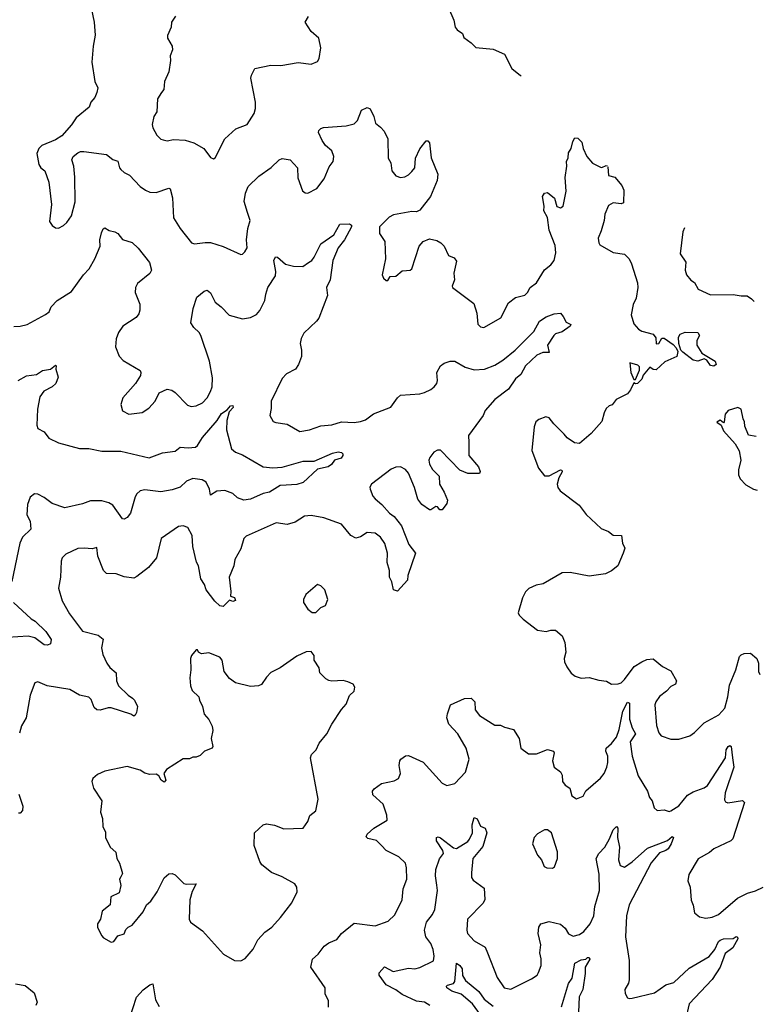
# Model space of a CAD drawing. Extents: x 2199565 to 2323334, y 894172 to 1018966.
# Tile 351 of 440: x 2315512 to 2320165, y 970722 to 976881. Entities that reach past the tile are written whole.
import ezdxf

# ---------------------------------------------------------------- set-up
doc = ezdxf.new("R2010")
doc.units = 0

msp = doc.modelspace()

# ---------------------------------------------------------------- linework, layer by layer
at = {"layer": '0CON10XD'}
for points in [[(2318194, 976955), (2318228.8, 976878.8), (2318236.7, 976835), (2318248.3, 976818.3), (2318282.5, 976795), (2318290.5, 976770.5), (2318337.3, 976737.3), (2318365, 976706.7), (2318475, 976696.2), (2318545.7, 976665.7), (2318591.2, 976575), (2318645, 976532.9), (2318649.6, 976531.4)], [(2315960, 976945), (2315978.6, 976865), (2315984.4, 976785), (2315971.4, 976715), (2315963.1, 976615), (2315982.5, 976495), (2316000, 976455), (2315994.3, 976425), (2315981.4, 976395), (2315957.1, 976365), (2315946.4, 976333.6), (2315865, 976268), (2315836.2, 976223.8), (2315775, 976154.2), (2315735, 976129.4), (2315651.2, 976095), (2315631.2, 976075), (2315618.8, 976045), (2315631.2, 975975), (2315643.3, 975955), (2315670, 975935), (2315694.1, 975864.1), (2315710, 975725), (2315698.3, 975618.3), (2315714.1, 975594.1), (2315735, 975580), (2315755, 975578), (2315786.8, 975593.2), (2315807.4, 975612.6), (2315835.7, 975655), (2315857.9, 975742.1), (2315856.4, 975896.4), (2315849.4, 975965), (2315838, 976005), (2315846.2, 976025), (2315875, 976048.8), (2315893.1, 976056.9), (2315913, 976057), (2316055, 976037.8), (2316095, 976005.8), (2316125, 975995.8), (2316135.6, 975955.6), (2316144, 975945), (2316165, 975926), (2316199.4, 975909.4), (2316265, 975836.9), (2316298, 975815), (2316325, 975803.3), (2316365, 975799.5), (2316445, 975826.7), (2316453, 975823), (2316467.7, 975767.7), (2316475, 975642.5), (2316515.7, 975575.7), (2316585.7, 975485.7), (2316605, 975479.2), (2316671.7, 975488.3), (2316705, 975486.9), (2316785, 975461.5), (2316895, 975412.5), (2316905.6, 975414.4), (2316920.9, 975429.1), (2316935.5, 975455), (2316931.1, 975505), (2316940, 975575), (2316953.3, 975625), (2316937.8, 975675), (2316916.2, 975745), (2316924.6, 975795.4), (2316942.2, 975837.8), (2317007.7, 975902.3), (2317085, 975955.8), (2317135, 976004), (2317155, 976013.8), (2317203.6, 976003.6), (2317250, 975955), (2317251.7, 975891.7), (2317280.7, 975810.7), (2317298.3, 975798.3), (2317315, 975796.7), (2317370, 975825), (2317415.8, 975885), (2317448.7, 975961.3), (2317472.5, 975995), (2317477.5, 976025), (2317465, 976061.2), (2317424.5, 976094.5), (2317404.6, 976124.6), (2317381.4, 976175), (2317382.9, 976187.1), (2317395, 976200), (2317413.4, 976206.6), (2317555, 976218.1), (2317605, 976230.8), (2317625, 976251.2), (2317651.2, 976315), (2317685, 976332), (2317705, 976323.3), (2317727.8, 976275), (2317737.5, 976235), (2317768.9, 976208.9), (2317793.2, 976183.2), (2317815.8, 976135), (2317818, 976015), (2317833.3, 975985), (2317841.2, 975935), (2317864.2, 975904.2), (2317895, 975894), (2317922.3, 975897.7), (2317945, 975910), (2317965, 975931.2), (2317984, 975955), (2317988.8, 976015), (2318015, 976072.5), (2318055, 976122.5), (2318065, 976122.5), (2318075, 976110), (2318086.6, 976016.6), (2318128.8, 975915), (2318123.9, 975876.1), (2318082, 975775), (2318015, 975688.8), (2317995, 975680), (2317965, 975681.4), (2317850.3, 975659.7), (2317823.8, 975645), (2317762.7, 975585), (2317763.5, 975543.5), (2317796.1, 975493.9), (2317800, 975385), (2317780, 975285), (2317787.5, 975265), (2317805, 975250), (2317815, 975250), (2317830, 975275), (2317865, 975276.7), (2317905, 975310), (2317932, 975312), (2317955, 975314), (2317965, 975323.3), (2318012, 975465), (2318037, 975493), (2318075, 975510), (2318120.9, 975500.9), (2318146.7, 975485), (2318168, 975465), (2318195, 975406.7), (2318230.7, 975390.7), (2318245, 975370), (2318228.6, 975295), (2318232.9, 975255), (2318217.1, 975215), (2318219.2, 975205), (2318352.9, 975105), (2318371.9, 975045), (2318377.4, 974977.4), (2318395, 974959.2), (2318415, 974955.7), (2318522.8, 975017.2), (2318570.3, 975109.7), (2318615, 975143.8), (2318672.3, 975157.7), (2318690, 975175), (2318706.7, 975205), (2318745.5, 975234.5), (2318794.5, 975315.5), (2318835, 975347.5), (2318855.6, 975375), (2318866.2, 975423.8), (2318861.4, 975468.6), (2318825.6, 975565), (2318814.4, 975644.4), (2318791.2, 975685), (2318793.8, 975715), (2318782, 975775), (2318795, 975796.7), (2318815, 975800), (2318858.8, 975765), (2318873, 975713), (2318895, 975704), (2318911.2, 975715), (2318931.9, 975808.1), (2318924.4, 975895), (2318936, 975965), (2318933.1, 975995), (2318943, 976017), (2318945, 976047.5), (2318962, 976075), (2318971.7, 976118.3), (2318985, 976141.2), (2319005, 976140), (2319028, 976115), (2319036.9, 976075), (2319060, 976025), (2319095, 975984), (2319145, 975958), (2319155, 975956.2), (2319181.7, 975968.3), (2319187.1, 975966.7)], [(2316487, 976903), (2316462.5, 976865), (2316460, 976835), (2316437, 976783), (2316436.7, 976765), (2316466, 976716), (2316467.7, 976692.3), (2316454, 976655), (2316455.7, 976625.7), (2316445.8, 976555), (2316418.1, 976495), (2316414, 976445), (2316400, 976425), (2316374.2, 976385.8), (2316370, 976305), (2316350, 976275), (2316340.8, 976225), (2316344.2, 976204.2), (2316369.5, 976159.5), (2316395, 976133.3), (2316408.8, 976128.8), (2316435, 976124), (2316475, 976130.8), (2316547.3, 976127.3), (2316601.7, 976111.7), (2316663.3, 976075), (2316705, 976018.8), (2316725, 976011.2), (2316735, 976017.5), (2316795, 976136.7), (2316865, 976198.8), (2316935.8, 976225), (2316978.1, 976295), (2316986.7, 976325), (2316988.1, 976365), (2316958.9, 976515), (2316961.9, 976535), (2316983.5, 976576.5), (2317082.3, 976597.7), (2317145, 976595.7), (2317255, 976614), (2317335, 976603.8), (2317375, 976620), (2317385, 976637.5), (2317395.8, 976704.2), (2317384, 976765), (2317335, 976806.7), (2317297.5, 976865), (2317319.7, 976900.3)], [(2319192.6, 975961.8), (2319195, 975907.5), (2319235, 975896.2), (2319278.6, 975845), (2319292, 975815), (2319290, 975735), (2319275, 975730), (2319225, 975736.2), (2319195, 975718.8), (2319172.5, 975665), (2319168.5, 975625), (2319149.2, 975560.8), (2319131.4, 975515), (2319134.4, 975485), (2319142.3, 975472.3), (2319224.6, 975424.6), (2319295, 975414.4), (2319325, 975385.7), (2319340, 975355), (2319376.9, 975235), (2319380.4, 975205), (2319369.7, 975140.3), (2319350.3, 975099.7), (2319337.1, 975035), (2319355, 974978), (2319384.2, 974945), (2319405, 974932.2), (2319475, 974913.8), (2319491.1, 974891.1), (2319495, 974853.3), (2319510, 974855), (2319530, 974890), (2319545, 974890), (2319599.5, 974849.5), (2319618.9, 974828.9), (2319630, 974805), (2319624.2, 974775), (2319548.2, 974741.8), (2319495, 974691.9), (2319475, 974693.8), (2319455, 974707.5), (2319412.7, 974657.3), (2319405, 974632.5), (2319377.5, 974605), (2319365, 974602.5), (2319355, 974610), (2319334, 974565), (2319315, 974541.2), (2319244.4, 974505.6), (2319218.3, 974471.7), (2319200, 974465), (2319181.7, 974448.3), (2319168.3, 974421.7), (2319155, 974368.8), (2319086.8, 974293.2), (2319015, 974230), (2318982.5, 974235), (2318937.5, 974265), (2318919.5, 974289.5), (2318853, 974353), (2318825, 974391.2), (2318803.9, 974396.1), (2318759.3, 974380.7), (2318741.2, 974365), (2318731.2, 974335), (2318715.9, 974185.9), (2318758.8, 974075), (2318795, 974028.8), (2318825, 974028.1), (2318895, 974066.2), (2318903.3, 974063.3), (2318905, 974052.5), (2318884.5, 974015.5), (2318874.3, 973975), (2318878, 973955), (2318893.3, 973935), (2319012, 973845), (2319055.6, 973785.6), (2319149.5, 973699.5), (2319195, 973678.8), (2319225, 973656.7), (2319277.5, 973655), (2319283.3, 973606.7), (2319297.5, 973575), (2319286.7, 973545), (2319253.3, 973465), (2319215, 973434.2), (2319177.5, 973415), (2319075, 973400.8), (2318955, 973424.2), (2318905, 973421.4), (2318786.8, 973353.2), (2318742.5, 973345), (2318697.6, 973322.4), (2318677.4, 973302.6), (2318658, 973265), (2318630.7, 973170.7), (2318636.2, 973156.2), (2318661.9, 973131.9), (2318752.3, 973062.3), (2318805, 973053.3), (2318835, 973062.5), (2318865, 973062.5), (2318905, 973027.5), (2318922.5, 972985), (2318928, 972925), (2318918.8, 972885), (2318921.2, 972865), (2318935, 972832.5), (2318962.7, 972792.7), (2318987.5, 972775), (2319025, 972762.5), (2319075, 972766.7), (2319135, 972748.8), (2319183, 972743), (2319215, 972723.8), (2319257, 972727), (2319275, 972734), (2319295, 972753.8), (2319355.5, 972834.5), (2319403.8, 972865), (2319435, 972878.6), (2319475, 972883.8), (2319533.8, 972835), (2319585, 972808.8), (2319622, 972745), (2319615.3, 972724.7), (2319585, 972710), (2319558.6, 972681.4), (2319515, 972648.6), (2319492.2, 972615), (2319486.5, 972595), (2319496.6, 972466.6), (2319510.9, 972420.9), (2319525, 972402), (2319585, 972380), (2319635, 972381.4), (2319705, 972402), (2319735, 972422), (2319795, 972482), (2319887, 972533), (2319924.2, 972575), (2319943.1, 972645), (2319952.2, 972717.8), (2319992.2, 972815), (2320015, 972897.5), (2320025, 972908.8), (2320045, 972916), (2320085, 972918), (2320124, 972885), (2320133.8, 972856.2), (2320134.2, 972805), (2320143.6, 972785.3)], [(2315475, 974962), (2315515, 974964), (2315557.5, 974975), (2315673.2, 975036.8), (2315695.6, 975054.4), (2315709.2, 975085), (2315745.7, 975125), (2315835, 975180), (2315910, 975285), (2315946.6, 975323.4), (2315982.5, 975385), (2316014.2, 975465), (2316013.3, 975505), (2316022.7, 975547.3), (2316035, 975572.5), (2316045, 975580), (2316072.3, 975562.3), (2316107.5, 975555), (2316125, 975543.3), (2316155, 975506.7), (2316215, 975487.5), (2316252.1, 975452.1), (2316322.9, 975362.9), (2316335.8, 975315), (2316326.6, 975293.4), (2316249.1, 975230.9), (2316235.8, 975205), (2316234.3, 975175), (2316262.4, 975102.4), (2316264.4, 975065), (2316258, 975042), (2316241.1, 975018.9), (2316156.5, 974963.5), (2316130.8, 974925), (2316114.3, 974885), (2316112, 974835), (2316135, 974776.7), (2316159.7, 974749.7), (2316265, 974686.7), (2316270, 974675), (2316266.7, 974655), (2316236.7, 974605), (2316158, 974515), (2316144.2, 974474.2), (2316154.3, 974434.3), (2316195, 974414), (2316277.5, 974425), (2316319.1, 974450.9), (2316360, 974495), (2316385, 974547.5), (2316435, 974570), (2316463.9, 974563.9), (2316485, 974550), (2316560.9, 974470.9), (2316585, 974462.5), (2316615, 974465.6), (2316655, 974484.5), (2316685.6, 974515), (2316706.5, 974555), (2316715.5, 974585), (2316718.6, 974641.4), (2316700, 974745), (2316645, 974906.7), (2316634, 974925), (2316601.2, 974955), (2316582.5, 974985), (2316597.1, 975075), (2316620, 975145), (2316665, 975183.8), (2316685, 975190), (2316705, 975172.5), (2316734, 975115), (2316772.5, 975085), (2316822.2, 975032.2), (2316905, 975010), (2316955, 975018.5), (2316993.8, 975036.2), (2317015, 975062), (2317045.5, 975125), (2317050.9, 975165), (2317065, 975206.2), (2317111.7, 975278.3), (2317114.3, 975305.7), (2317102.7, 975375), (2317113, 975397), (2317125, 975396.2), (2317175, 975352.5), (2317225, 975339.2), (2317282.7, 975337.3), (2317318.2, 975361.8), (2317339.2, 975375), (2317354.4, 975395), (2317395, 975480), (2317477.5, 975535), (2317515, 975602), (2317575, 975603.3), (2317587.5, 975595), (2317588.8, 975585), (2317545, 975504.2), (2317505, 975454), (2317471.9, 975375), (2317454.2, 975255), (2317430.8, 975205), (2317438, 975155), (2317383.1, 975015), (2317369.4, 974995), (2317290.5, 974919.5), (2317273.1, 974886.9), (2317267.3, 974855), (2317275.4, 974815), (2317275.4, 974775), (2317256.9, 974725), (2317237.8, 974695), (2317180.8, 974665), (2317155, 974635.8), (2317085.8, 974495), (2317085, 974450), (2317075.8, 974405), (2317098.3, 974368.3), (2317115, 974360.8), (2317185, 974350.8), (2317265, 974305.7), (2317325, 974315.4), (2317395, 974340), (2317465, 974346.9), (2317525, 974365.4), (2317605, 974361.8), (2317645, 974367.9), (2317675, 974377.9), (2317726, 974415), (2317833.2, 974456.8), (2317875, 974516), (2317895, 974532.5), (2318015, 974541.5), (2318045, 974548.5), (2318085, 974568.1), (2318106.1, 974583.9), (2318120.8, 974605), (2318125.7, 974625), (2318122, 974675), (2318144.2, 974715.8), (2318167, 974733), (2318205, 974746), (2318235, 974744.2), (2318298.3, 974708.3), (2318355, 974691.1), (2318420, 974695), (2318485, 974721.2), (2318535, 974751.1), (2318612.5, 974815), (2318728.8, 974931.2), (2318764.6, 974995.4), (2318805, 975023.4), (2318855, 975040.5), (2318895, 975045.7), (2318912.9, 975025), (2318930, 974990), (2318960, 974975), (2318956.2, 974965), (2318905, 974928.8), (2318865, 974916.5), (2318854, 974906), (2318814.6, 974845), (2318825, 974800), (2318785, 974798.8), (2318747.3, 974782.7), (2318676.7, 974715), (2318647.6, 974662.4), (2318614.5, 974635), (2318569.2, 974570.9), (2318485.6, 974504.4), (2318425, 974436), (2318410.8, 974405), (2318319.3, 974280.7), (2318322.5, 974237.5), (2318321.2, 974155), (2318382, 974085), (2318393.3, 974055), (2318387.7, 974042.3), (2318315, 974043.5), (2318265, 974062.5), (2318145, 974189.2), (2318125, 974188.1), (2318103.4, 974176.6), (2318077, 974143), (2318071.9, 974125), (2318075, 974100), (2318095, 974068), (2318135.8, 974025), (2318138, 973975), (2318168, 973925), (2318187.5, 973875), (2318183.3, 973855), (2318155.5, 973814.5), (2318141.2, 973815), (2318125, 973833.3), (2318115, 973836.2), (2318085, 973816), (2318075, 973816.2), (2318028.3, 973848.3), (2318003, 973883), (2317982.7, 973955), (2317945.4, 974045), (2317925, 974068.2), (2317895, 974084.5), (2317865, 974082.1), (2317835, 974069.2), (2317712, 973975), (2317703.2, 973956.8), (2317704.3, 973944.3), (2317720.3, 973900.3), (2317735, 973884.2)], [(2319671, 975579.3), (2319661.4, 975555), (2319645, 975417.5), (2319678.8, 975365), (2319676, 975315), (2319684.3, 975284.3), (2319711.9, 975251.9), (2319735, 975236.7), (2319756.7, 975195), (2319835, 975160), (2319975, 975161.4), (2320025, 975152.9), (2320064, 975154), (2320090, 975135), (2320107.9, 975118.8)], [(2319855, 974714.2), (2319835, 974718.8), (2319810.7, 974750.7), (2319795, 974760), (2319755.4, 974744.6), (2319725, 974751.8), (2319660.6, 974800.6), (2319648.5, 974815), (2319635.5, 974855), (2319634.3, 974895), (2319644, 974915), (2319675, 974927.5), (2319755, 974923.8), (2319765.8, 974905), (2319748.8, 974875), (2319748.8, 974845), (2319780, 974795), (2319862.5, 974745), (2319870, 974725), (2319855, 974714.2)], [(2319365, 974630), (2319390.5, 974689.5), (2319390, 974710), (2319379.5, 974719.5), (2319330, 974735), (2319336.2, 974675), (2319355, 974630), (2319365, 974630)], [(2315502, 974625), (2315555, 974653.1), (2315617.3, 974662.7), (2315655, 974686.9), (2315704.1, 974695.9), (2315735, 974720), (2315740, 974715), (2315737.5, 974695), (2315753.3, 974645), (2315737.5, 974605), (2315715, 974584.2), (2315662.6, 974557.4), (2315637.8, 974522.2), (2315622.5, 974445), (2315618.9, 974345), (2315625, 974324.3), (2315664.2, 974304.2), (2315695, 974263.3), (2315753.7, 974233.7), (2315885, 974199.2), (2315945, 974199.6), (2316025, 974182.7), (2316145, 974181.8), (2316321.1, 974141.1), (2316405, 974172.8), (2316485, 974181.5), (2316515, 974208.1), (2316565, 974202.7), (2316612.1, 974207.9), (2316625, 974217.5), (2316655, 974267.8), (2316746.9, 974373.1), (2316775, 974418.1), (2316809.5, 974440.5), (2316830, 974465), (2316845, 974468), (2316848, 974455), (2316821.7, 974428.3), (2316807.8, 974375), (2316805.8, 974315), (2316836.1, 974196.1), (2316862.5, 974175), (2316905, 974158.6), (2317035, 974083.8), (2317095, 974077.1), (2317155, 974082.9), (2317285, 974120), (2317355, 974120.6), (2317469.4, 974170.6), (2317505, 974177.3), (2317524.5, 974174.5), (2317534.2, 974165), (2317534.2, 974155), (2317522.4, 974137.6), (2317480.8, 974125), (2317461.8, 974098.2), (2317442, 974085), (2317375, 974070), (2317285, 973985.8), (2317245, 973973.5), (2317178.9, 973968.9), (2317141.7, 973968.3), (2317075, 973926.4), (2317035, 973918.1), (2316955, 973881.8), (2316915, 973876.6), (2316875, 973890.4), (2316845, 973917.8), (2316795, 973935.4), (2316745, 973932.9), (2316705, 973907.5), (2316698.9, 973945), (2316678.9, 973988.9), (2316652.7, 974002.7), (2316595, 974010.8), (2316555, 973995.5), (2316515, 973956.8), (2316465, 973940), (2316395, 973928.9), (2316295, 973940.9), (2316265, 973934.6), (2316243.8, 973916.2), (2316233.7, 973896.3), (2316204.4, 973795), (2316185, 973768), (2316165, 973756), (2316155, 973758.8), (2316094.2, 973845), (2316069.5, 973859.5), (2316025, 973871.9), (2315955, 973871.8), (2315905, 973853.1), (2315795, 973828.6), (2315714.3, 973854.3), (2315665, 973892.7), (2315625, 973914.3), (2315603.3, 973915), (2315577.1, 973895), (2315561.3, 973848.7), (2315555.7, 973785), (2315577.5, 973745), (2315582, 973695), (2315530, 973645), (2315512.4, 973607.6), (2315462.5, 973367.5)], [(2320120.1, 974273.3), (2320071.7, 974281.7), (2320048.3, 974338.3), (2320047.5, 974365), (2320037.5, 974385), (2320026.2, 974445), (2320005, 974455.8), (2319943.9, 974436.1), (2319926.2, 974413.8), (2319920, 974365), (2319915, 974360), (2319895, 974376.2), (2319873.6, 974363.6), (2319900, 974345), (2319915, 974310), (2319989.1, 974229.1), (2320014, 974185), (2320023.6, 974126.4), (2320010, 974065), (2320010, 974035), (2320019.3, 974009.3), (2320055, 973972.5), (2320103.6, 973943.6), (2320125.3, 973939.3)], [(2317735, 973884.2), (2317778.3, 973848.3), (2317825, 973794.4), (2317853.8, 973773.8), (2317900.6, 973715), (2317947.5, 973597.5), (2317988.8, 973545), (2317940, 973405), (2317938.8, 973375), (2317875, 973307.5), (2317850, 973315), (2317841.2, 973365), (2317826.2, 973395), (2317826.2, 973435), (2317810, 973485), (2317813.3, 973545), (2317795.6, 973605), (2317769.2, 973645), (2317735, 973669.2), (2317685, 973674.4), (2317645, 973645.7), (2317615, 973638.6), (2317584.6, 973654.6), (2317525.4, 973725.4), (2317415, 973764.5), (2317335, 973780.6), (2317293.4, 973776.6), (2317235, 973738), (2317185, 973723.8), (2317115.9, 973734.1), (2316928.8, 973651.2), (2316915, 973636.7), (2316895, 973571.2), (2316857.8, 973505), (2316850.9, 973465), (2316822.5, 973395), (2316833.8, 973305), (2316830, 973275), (2316855, 973266.7), (2316861.7, 973248.3), (2316845, 973242.5), (2316825, 973250), (2316785, 973210), (2316765, 973214), (2316733.5, 973243.5), (2316678.6, 973315), (2316667.3, 973347.3), (2316645, 973383.3), (2316630.8, 973465), (2316618.5, 973488.5), (2316595.6, 973585), (2316590, 973655), (2316563.3, 973705), (2316535, 973715.8), (2316505, 973712), (2316396.2, 973635), (2316366.7, 973515), (2316317.5, 973455), (2316245, 973398), (2316225, 973388.8), (2316165, 973397.1), (2316115, 973415.6), (2316055, 973417.5), (2316036, 973435), (2316000, 973525), (2315995, 973580), (2315965, 973571.2), (2315915, 973576), (2315875, 973572.5), (2315801.1, 973538.9), (2315777.5, 973515), (2315770.8, 973495), (2315768, 973395), (2315754, 973325), (2315777.5, 973245), (2315823.7, 973163.7), (2315905, 973056), (2316001.7, 973031.7), (2316035, 973006.7), (2316022.7, 972952.7), (2316031.2, 972911.2), (2316056.1, 972856.1), (2316075, 972828.8), (2316116, 972795), (2316116.7, 972745), (2316130.6, 972715), (2316190.6, 972655), (2316217.1, 972637.1), (2316229.5, 972625), (2316249.6, 972585), (2316243, 972547), (2316235, 972530), (2316225, 972524), (2316206.9, 972536.9), (2316085, 972575.7), (2316065, 972577.1), (2316015, 972561.4), (2315995, 972564.2), (2315978.3, 972578.3), (2315959.1, 972629.1), (2315945, 972644.3), (2315885, 972656.9), (2315825, 972690.5), (2315684.4, 972714.4), (2315625, 972738.8), (2315606.1, 972733.9), (2315578, 972655), (2315552.9, 972515), (2315524, 972465), (2315511.2, 972418.8)], [(2317342.3, 973172.3), (2317365, 973173.3), (2317396.4, 973203.6), (2317425, 973217.5), (2317438.8, 973255), (2317420, 973315), (2317395, 973340), (2317375, 973347.5), (2317302.5, 973285), (2317287.5, 973255), (2317287.5, 973235), (2317313.6, 973193.6), (2317342.3, 973172.3)], [(2315472.9, 973235), (2315584, 973134), (2315609.5, 973119.5), (2315674.4, 973055), (2315708.6, 973005), (2315705, 972976.7), (2315685, 972968), (2315665, 972970), (2315606, 973015), (2315565, 973024.5), (2315435, 973016.2)], [(2316895, 970993.8), (2316921.7, 971008.3), (2316973, 971067), (2317002, 971125), (2317045, 971173.8), (2317090, 971205), (2317143.8, 971265), (2317213.6, 971356.4), (2317247.5, 971425), (2317246.7, 971455), (2317232.5, 971475), (2317155, 971520), (2317087.3, 971547.3), (2317026.7, 971595), (2317013.3, 971615), (2316979.2, 971715), (2316980, 971795), (2317034.2, 971845.8), (2317055, 971852), (2317105, 971842.5), (2317165, 971820), (2317285, 971823.3), (2317314, 971865), (2317326.4, 971903.6), (2317365, 971932.5), (2317378.8, 972005), (2317330.8, 972265), (2317337.5, 972285), (2317365.8, 972315), (2317386.2, 972355), (2317433.3, 972415), (2317464, 972475), (2317524.5, 972565.5), (2317555, 972600), (2317575.6, 972654.4), (2317605, 972682), (2317609.2, 972705), (2317597.5, 972725), (2317565, 972740), (2317535, 972747.5), (2317465, 972743.3), (2317445, 972746.7), (2317427.7, 972757.7), (2317388.8, 972795), (2317385, 972827.5), (2317353.3, 972875), (2317353.3, 972905), (2317335, 972930), (2317305, 972927.5), (2317245, 972900), (2317142.3, 972827.7), (2317082.4, 972797.6), (2317055, 972768.8), (2317025, 972722), (2317005, 972714), (2316955, 972711.2), (2316863, 972733), (2316825, 972760), (2316791.2, 972805), (2316778, 972875), (2316765, 972893.3), (2316695, 972921.2), (2316650, 972915), (2316630, 972925), (2316625, 972940), (2316615, 972940), (2316586.7, 972905), (2316581.2, 972885), (2316583.3, 972815), (2316576.2, 972765), (2316581.2, 972715), (2316591.2, 972685), (2316633.3, 972645), (2316636, 972625), (2316656, 972585), (2316666.1, 972536.1), (2316694.1, 972504.1), (2316715, 972462.5), (2316720, 972435), (2316710.6, 972385), (2316721.2, 972335), (2316716.7, 972325), (2316667.5, 972305), (2316640.7, 972279.3), (2316615, 972267.5), (2316595, 972267.5), (2316575, 972256.7), (2316535, 972256.7), (2316429.3, 972190.7), (2316413.6, 972166.4), (2316425.8, 972125), (2316415, 972111.2), (2316396.7, 972125), (2316381.7, 972151.7), (2316365, 972162.5), (2316325, 972160), (2316295, 972167.5), (2316265, 972186.7), (2316185, 972208.8), (2316045, 972181.2), (2315999.5, 972160.5), (2315970, 972135), (2315963.3, 972115), (2315972.5, 972075), (2316026.2, 971995), (2316016.7, 971925), (2316028.8, 971885), (2316031.2, 971835), (2316049.2, 971799.2), (2316048.8, 971765), (2316077.5, 971705), (2316113.3, 971673.3), (2316118.8, 971635), (2316136.7, 971605), (2316155, 971540), (2316145, 971518.8), (2316136.2, 971505), (2316143.8, 971465), (2316135, 971420), (2316082.5, 971395), (2316077.5, 971345), (2316027.5, 971305), (2316017.5, 971255), (2315997.5, 971225), (2315997.5, 971205), (2316023, 971153), (2316037, 971137), (2316085, 971110), (2316100, 971115), (2316125, 971150), (2316166.4, 971163.6), (2316175, 971190), (2316190, 971205), (2316215, 971216.7), (2316285, 971300), (2316305.7, 971344.3), (2316332.3, 971367.7), (2316371.2, 971425), (2316415, 971513.8), (2316445, 971538), (2316465, 971540.8), (2316485, 971532), (2316538.1, 971478.1), (2316555, 971472.9), (2316616, 971475), (2316591.2, 971428.8), (2316575.6, 971375), (2316572, 971255), (2316581.2, 971235), (2316655, 971181.2), (2316785.9, 971035.9), (2316855, 970996.2), (2316895, 970993.8)], [(2317443.8, 970705), (2317443.3, 970745), (2317424, 970785), (2317424, 970825), (2317334, 970955), (2317344, 971005), (2317380, 971035), (2317416.7, 971085), (2317445, 971107.5), (2317495, 971128.6), (2317525.8, 971165), (2317605, 971230.8), (2317735, 971213.1), (2317817.2, 971242.8), (2317858, 971282), (2317904.4, 971375), (2317910.9, 971445), (2317933.1, 971505), (2317932.9, 971575), (2317925.6, 971605), (2317885, 971644.4), (2317804.5, 971684.5), (2317775.6, 971715.6), (2317745, 971746), (2317689.5, 971759.5), (2317678.8, 971768.8), (2317685, 971786.7), (2317727, 971823), (2317811.2, 971875), (2317809.2, 971905), (2317785, 971973.8), (2317721.5, 972031.5), (2317718.9, 972055), (2317729.8, 972070.2), (2317775, 972102.5), (2317855, 972119.4), (2317882, 972135), (2317894.3, 972165), (2317886, 972215), (2317890, 972245), (2317897.5, 972255), (2317925, 972277.5), (2317945, 972278.8), (2318036.2, 972236.2), (2318155, 972106), (2318185, 972090), (2318235, 972103.3), (2318301.5, 972175), (2318323.3, 972255), (2318306.2, 972325), (2318252.7, 972415), (2318196, 972475), (2318183.3, 972515), (2318188.3, 972538.3), (2318206.7, 972595), (2318295, 972636), (2318337.5, 972637.5), (2318358.8, 972615), (2318362.5, 972565), (2318389.7, 972529.7), (2318485, 972468), (2318519.3, 972469.3), (2318545, 972456.2), (2318601.7, 972441.7), (2318637.5, 972385), (2318646.7, 972325), (2318695, 972290), (2318745, 972288.8), (2318815, 972316.7), (2318852.5, 972305), (2318856, 972295), (2318846.1, 972246.1), (2318856.1, 972206.1), (2318895.5, 972175.5), (2318905.6, 972155), (2318908, 972115), (2318925, 972093.8), (2318953.3, 972075), (2318966.4, 972026.4), (2318995, 972006.7), (2319036.7, 972025), (2319053.4, 972056.6), (2319145, 972136), (2319168.1, 972165), (2319186.4, 972205), (2319191.5, 972235), (2319191.4, 972275), (2319178.6, 972305), (2319180.8, 972325), (2319215, 972354.4), (2319245, 972393.3), (2319262.1, 972442.1)], [(2319262.1, 972442.1), (2319285, 972556.5), (2319315, 972613.1), (2319326.9, 972606.9), (2319328, 972505), (2319345, 972452), (2319364.5, 972415), (2319331.3, 972365), (2319343.2, 972275), (2319382.4, 972152.4), (2319440, 972055), (2319452, 972015), (2319468.8, 971995), (2319481.4, 971951.4), (2319500, 971935), (2319545, 971938), (2319575, 971928), (2319585, 971932.5), (2319635, 971964.2), (2319690.1, 972029.9), (2319725, 972051.8), (2319795, 972076.4), (2319815, 972090), (2319927.2, 972265), (2319932.9, 972315), (2319945, 972335.6), (2319955, 972342), (2319964.3, 972334.3), (2319972.4, 972265), (2319980.9, 972205), (2319925.5, 972045), (2319922.1, 972002.1), (2319928.8, 971988.8), (2319942.5, 971982.5), (2320035, 971996.7), (2320046.2, 971985), (2319973.3, 971756.7), (2319961.2, 971745), (2319855.8, 971694.2), (2319828.3, 971671.7), (2319757.9, 971632.1), (2319698.8, 971535), (2319692, 971495), (2319706, 971455), (2319714.1, 971374.1), (2319726.7, 971343.3), (2319734.1, 971294.1), (2319765, 971270), (2319805, 971261.2), (2319845, 971266.7), (2319885, 971284), (2320004, 971386), (2320065, 971417.1), (2320115, 971431.5), (2320164.6, 971455.1)], [(2315507, 972037), (2315532, 971962), (2315530, 971935), (2315515, 971917.5), (2315505, 971917.5)], [(2318078.6, 970715), (2318044.7, 970734.7), (2317995, 970741.1), (2317905, 970783.1), (2317865, 970812.9), (2317804.7, 970844.7), (2317760.8, 970905), (2317761.7, 970918.3), (2317793.9, 970956.1), (2317848.3, 970928.3), (2317945, 970947.5), (2317985, 970944.3), (2318015, 970952.9), (2318100, 970995), (2318105.7, 971024.3), (2318098.8, 971065), (2318085, 971102.5), (2318053.2, 971145), (2318045.3, 971185), (2318056.9, 971235), (2318095.5, 971285), (2318108.9, 971315), (2318125.7, 971435), (2318122.7, 971467.3), (2318113.3, 971525), (2318115.3, 971564.7), (2318138.8, 971631.2), (2318164, 971666), (2318159.4, 971685), (2318118.8, 971745), (2318120, 971765), (2318131.1, 971768.9), (2318145, 971763.5), (2318225, 971700), (2318245, 971695.8), (2318315, 971741.4), (2318325.5, 971755), (2318344.4, 971795), (2318343.3, 971845), (2318355, 971890), (2318375, 971881.4), (2318395, 971836.9), (2318425, 971824.4), (2318433.8, 971795), (2318410.6, 971709.4), (2318346, 971635), (2318338.2, 971545), (2318339.4, 971515), (2318348.7, 971498.7), (2318418.6, 971448.6), (2318421.7, 971378.3), (2318411.2, 971355), (2318314.2, 971255), (2318310, 971185), (2318314.2, 971165), (2318355, 971120), (2318425, 971080), (2318437.8, 971045), (2318499.3, 970889.3), (2318543.3, 970825), (2318585, 970817.5), (2318715, 970882), (2318748.8, 970905), (2318758.9, 970921.1), (2318774.2, 970965), (2318774.2, 971005.8), (2318765.6, 971045), (2318773.3, 971095), (2318756, 971165), (2318760, 971205), (2318773.3, 971225), (2318825, 971241.2), (2318895, 971224.2), (2318925, 971198), (2318945, 971164), (2318975, 971149.2), (2319015, 971159.6), (2319042.2, 971177.8), (2319080.9, 971225), (2319103.3, 971275), (2319109.7, 971335), (2319139.5, 971435), (2319137.3, 971537.3), (2319118.1, 971635), (2319135.3, 971664.7), (2319172.5, 971705), (2319201.7, 971758.3), (2319225, 971814.4), (2319245, 971833.8), (2319253.8, 971825), (2319252.1, 971765), (2319265.4, 971704.6), (2319257.8, 971625), (2319269.7, 971589.7), (2319295, 971580), (2319345, 971614.4), (2319440.2, 971699.8), (2319565, 971746.7), (2319595, 971772), (2319602, 971765), (2319588.5, 971725), (2319568.8, 971695), (2319555, 971684), (2319515, 971669.6), (2319462.2, 971607.8), (2319324.6, 971345.4), (2319309.1, 971275), (2319301.4, 971145), (2319325.8, 970995.8), (2319325.7, 970875), (2319322, 970855), (2319298.8, 970815), (2319300.7, 970790.7), (2319315, 970762.5), (2319325, 970757.5), (2319345, 970761.2), (2319483.3, 970795), (2319555, 970844.3), (2319605, 970858.2), (2319701.5, 970948.5), (2319825, 971021.5), (2319862.2, 971065), (2319884.2, 971115), (2319895, 971123.9), (2319915, 971131.1), (2319975.7, 971134.3), (2319995, 971146), (2320003, 971143), (2320005, 971132.5), (2319974.7, 971075.3), (2319925, 971040.8), (2319894.7, 970955.3), (2319845, 970877.1), (2319700, 970725), (2319678.5, 970625)], [(2318845, 971573.8), (2318857, 971583), (2318876.9, 971635), (2318877.8, 971675), (2318840, 971795), (2318815, 971813.8), (2318795, 971813.3), (2318751.7, 971788.3), (2318730, 971765), (2318720, 971725), (2318752, 971655), (2318775.8, 971625), (2318793.8, 971585), (2318810, 971575), (2318845, 971573.8)], [(2318395, 970655.5), (2318345.5, 970725), (2318275, 970785.7), (2318215, 970804.7), (2318184.5, 970825), (2318181.9, 970835), (2318188, 970842), (2318225, 970853.1), (2318234.7, 970865.3), (2318245, 970979.2), (2318265, 970965.9), (2318280.7, 970945), (2318282.5, 970902.5), (2318300.5, 970870.5), (2318385, 970802.2), (2318418.5, 970755), (2318475, 970710.6)], [(2318902.6, 970707.4), (2318946.6, 970853.4), (2318968.1, 970885), (2318985, 970978.8), (2319025, 971001.2), (2319055, 971004.3), (2319065, 971014.3), (2319075, 971015.4), (2319078.8, 971005), (2319049.5, 970955), (2319049.8, 970915), (2319035.4, 970815), (2319011.4, 970768.6), (2319008, 970672)], [(2315485, 970850.6), (2315545, 970839.2), (2315603, 970793), (2315621.2, 970735), (2315613.3, 970715)], [(2316196.5, 970625), (2316243.1, 970766.9), (2316285, 970813.3), (2316325, 970843.3), (2316345, 970850), (2316361.1, 970751.1), (2316385, 970708.8)]]:
    msp.add_lwpolyline(points, dxfattribs=at)

doc.saveas('drawing.dxf')
